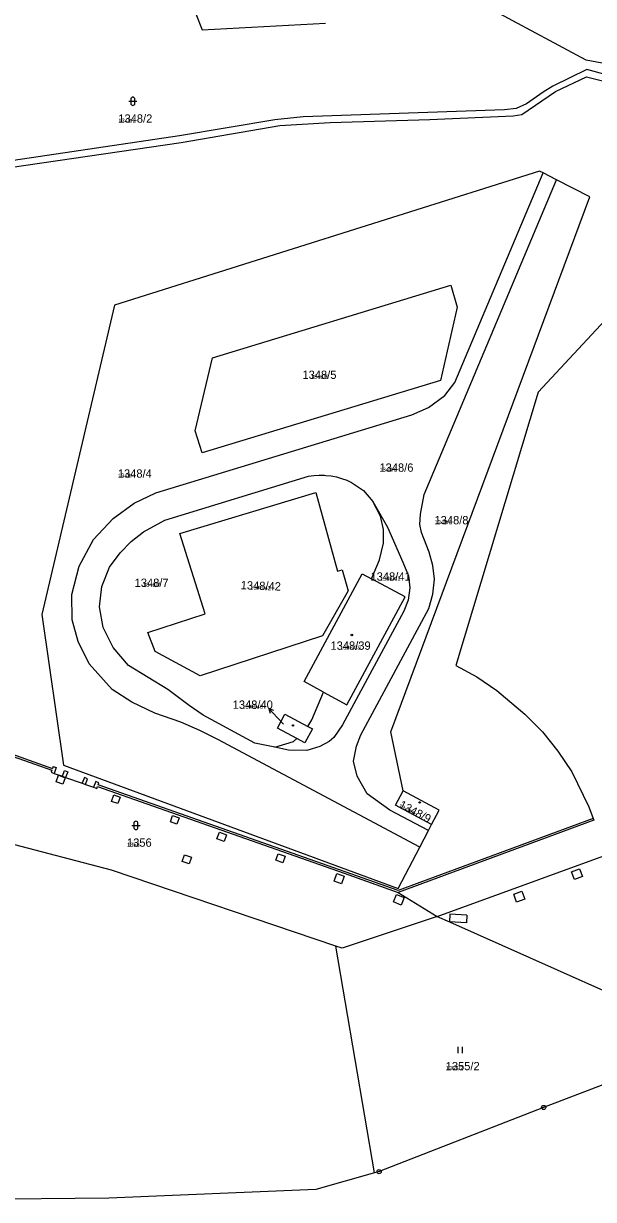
# Model space of a CAD drawing. Extents: x -763628 to -761565, y -976033 to -973833.
# Drawn here: x -762526.1 to -762388.9, y -976033.2 to -975750 of the extents above; entities that cross this region are included whole.
import ezdxf

# ---------------------------------------------------------------- set-up
doc = ezdxf.new("R2010")
doc.units = 0
for name, color, linetype in [('KN_cisla parcel 1000', 7, 'Continuous'), ('KN_cisla parcel 500', 7, 'Continuous'), ('KN_cisla parcel znacky', 7, 'Continuous'), ('KN_hranice parcel', 7, 'Continuous'), ('KN_hranice uzemi', 7, 'Continuous'), ('KN_vecna bremena', 7, 'Continuous'), ('KN_vnitrni kresba parcel', 7, 'Continuous'), ('KN_znacky bodu BP', 7, 'Continuous'), ('KN_znacky budov', 7, 'Continuous'), ('KN_znacky kultur', 7, 'Continuous')]:
    doc.layers.add(name, color=color, linetype=linetype)

msp = doc.modelspace()

# ---------------------------------------------------------------- linework, layer by layer
at = {"layer": 'KN_cisla parcel znacky'}
for p, q in [((-762464.98, -975917.18), (-762467.03, -975914.99)), ((-762467.03, -975914.99), (-762465.98, -975915.38)), ((-762467.03, -975914.99), (-762466.71, -975916.06)), ((-762463.5, -975918.78), (-762464.98, -975917.18))]:
    msp.add_line(p, q, dxfattribs=at)
at = {"layer": 'KN_hranice parcel'}
for p, q in [((-762397.78, -975787.64), (-762401.03, -975785.97)), ((-762388.81, -975941.86), (-762435.95, -975959.29)), ((-762430.73, -975948.37), (-762428.62, -975944.35)), ((-762428.62, -975944.35), (-762427.87, -975942.92)), ((-762435.95, -975959.29), (-762426.57, -975965.07)), ((-762441.65, -976026.85), (-762450.9, -975972.2))]:
    msp.add_line(p, q, dxfattribs=at)
for points in [[(-762492.29, -975728.27), (-762483.1, -975751.5), (-762453.43, -975749.91)], [(-762377.29, -975761.26), (-762390.67, -975758.83), (-762411.64, -975747.55)], [(-762356.29, -975765.07), (-762358.56, -975770.69), (-762359.18, -975772.23), (-762368.16, -975794.51), (-762379.69, -975814.5), (-762402.18, -975838.74), (-762422.05, -975904.65), (-762416.94, -975907.36), (-762412.13, -975910.62), (-762405.39, -975916.33), (-762401.15, -975920.61), (-762397.46, -975925.25), (-762394.08, -975930.25), (-762390, -975938.66), (-762388.97, -975941.44), (-762388.81, -975941.86)], [(-762401.03, -975785.97), (-762401.86, -975785.55), (-762504.26, -975817.8), (-762521.73, -975892.36), (-762516.49, -975928.63), (-762435.93, -975958.29), (-762430.73, -975948.37)], [(-762430.73, -975948.37), (-762479.36, -975922.44), (-762483.65, -975920.26), (-762488.24, -975918.28), (-762494.55, -975916.13), (-762500.04, -975913.45), (-762504.78, -975910.38), (-762510.3, -975904.2), (-762513.02, -975898.81), (-762514.47, -975893.6), (-762514.55, -975887.54), (-762512.78, -975880.69), (-762509.32, -975874.24), (-762504.57, -975869.22), (-762499.52, -975865.49), (-762494.3, -975863.05), (-762432.64, -975844.21), (-762428.64, -975842.48), (-762424.7, -975839.56), (-762422.26, -975836.47), (-762401.03, -975785.97)], [(-762428.62, -975944.35), (-762437.94, -975939.47), (-762443.35, -975935.49), (-762445.83, -975931.28), (-762446.68, -975927.66), (-762445.99, -975924.06), (-762444.9, -975921.28), (-762428.51, -975890.87), (-762427.61, -975887.41), (-762427.14, -975883.82), (-762427.56, -975880.53), (-762428.47, -975877.32), (-762429.76, -975874.02), (-762430.33, -975872.59), (-762430.72, -975870.61), (-762430.51, -975868.16), (-762429.65, -975863.41), (-762397.78, -975787.64)], [(-762434.74, -975934.82), (-762437.71, -975920.63), (-762389.77, -975791.74), (-762397.78, -975787.64)], [(-762483.16, -975853.4), (-762484.78, -975848.07), (-762480.64, -975830.51), (-762423.24, -975813), (-762421.71, -975818.3), (-762425.76, -975835.93), (-762483.16, -975853.4)], [(-762465.66, -975924.29), (-762470.47, -975923.29), (-762482.89, -975916.57), (-762486.25, -975914.26), (-762491.43, -975910.37), (-762500.86, -975904.62), (-762504.53, -975900.29), (-762506.98, -975895.49), (-762507.83, -975890.48), (-762507.32, -975885.6), (-762505.46, -975880.89), (-762502.91, -975877.47), (-762500.26, -975874.77), (-762497.28, -975872.45), (-762492.08, -975869.58), (-762457.55, -975859.02)], [(-762457.55, -975859.02), (-762456.26, -975858.84), (-762454.96, -975858.77), (-762453.66, -975858.79), (-762453.38, -975858.81), (-762452.08, -975858.95), (-762450.8, -975859.19), (-762449.55, -975859.54), (-762448.32, -975859.97), (-762447.13, -975860.5)], [(-762447.13, -975860.5), (-762444.29, -975862.49), (-762442.04, -975865.09)], [(-762455.72, -975862.92), (-762450.51, -975881.9), (-762449.39, -975881.54), (-762448, -975886.6), (-762454.15, -975897.45), (-762483.63, -975907.07), (-762494.46, -975901.26), (-762496.19, -975896.66), (-762482.37, -975892.2), (-762488.5, -975872.79), (-762455.72, -975862.92)], [(-762442.04, -975865.09), (-762438.46, -975871.28), (-762434.8, -975879.69), (-762433.47, -975883.04), (-762433.13, -975885.88), (-762433.52, -975888.84), (-762434.56, -975891.56), (-762449.3, -975918.91), (-762451.39, -975921.95), (-762452.54, -975922.96), (-762454.8, -975924.1), (-762457.88, -975925.05), (-762462.3, -975924.97), (-762465.66, -975924.29)], [(-762442.36, -975883.73), (-762440.42, -975879.14), (-762439.42, -975875.16), (-762439.45, -975871.87), (-762440.2, -975868.68), (-762442.04, -975865.09)], [(-762453.88, -975911.03), (-762458.59, -975908.47), (-762444.63, -975882.51), (-762442.36, -975883.73)], [(-762453.88, -975911.03), (-762448.29, -975914.06), (-762434.26, -975888.08), (-762442.36, -975883.73)], [(-762426.57, -975965.07), (-762352.22, -975938.03), (-762340.19, -975933.65), (-762338.22, -975932.93), (-762326.18, -975928.54), (-762324.24, -975927.83), (-762311.96, -975923.36), (-762310, -975922.64), (-762298.77, -975918.55), (-762295.4, -975917.32), (-762284.9, -975913.5), (-762282.85, -975912.76), (-762272.02, -975908.82), (-762269.99, -975908.08), (-762259.81, -975904.38), (-762257.58, -975903.57), (-762205.12, -975884.48)], [(-762578.04, -975901.42), (-762578.19, -975903.03), (-762578.78, -975902.98), (-762578.85, -975903.68), (-762578.25, -975903.74), (-762578.65, -975908.1), (-762580.12, -975907.96), (-762580.41, -975909.95), (-762578.51, -975910.63), (-762578.02, -975909.13), (-762519.31, -975929.85), (-762519.47, -975930.33), (-762518.73, -975930.59), (-762516.76, -975931.29), (-762516, -975931.56), (-762511.99, -975932.98), (-762511.24, -975933.25), (-762509.26, -975933.95), (-762508.5, -975934.22), (-762508.34, -975933.75), (-762448.89, -975954.63), (-762435.95, -975959.29)], [(-762457.66, -975919.29), (-762456.7, -975917.71), (-762453.88, -975911.03)], [(-762460.3, -975922.21), (-762465.01, -975919.72), (-762463.2, -975916.33), (-762457.66, -975919.29)], [(-762457.66, -975919.29), (-762456.59, -975919.86), (-762458.39, -975923.22), (-762460.3, -975922.21)], [(-762465.66, -975924.29), (-762461.12, -975922.93), (-762460.3, -975922.21)], [(-762450.9, -975972.2), (-762504.92, -975953.93), (-762555.31, -975940.77), (-762567.25, -975930.3)], [(-762427.87, -975942.92), (-762436.56, -975938.28), (-762434.74, -975934.82)], [(-762427.87, -975942.92), (-762426.06, -975939.47), (-762434.74, -975934.82)], [(-762426.57, -975965.07), (-762449.42, -975972.7), (-762450.9, -975972.2)], [(-762426.57, -975965.07), (-762423.6, -975966.34), (-762359.09, -975995.12)]]:
    msp.add_lwpolyline(points, dxfattribs=at)
at = {"layer": 'KN_hranice uzemi'}
for p, q in [((-762440.51, -976026.53), (-762441.65, -976026.85)), ((-762441.65, -976026.85), (-762455.73, -976030.8))]:
    msp.add_line(p, q, dxfattribs=at)
for points in [[(-762359.09, -975995.12), (-762400.9, -976011.07), (-762440.51, -976026.53)], [(-762455.73, -976030.8), (-762505.63, -976032.95), (-762538.19, -976033.24)]]:
    msp.add_lwpolyline(points, dxfattribs=at)
at = {"layer": 'KN_vecna bremena'}
for points in [[(-762385.5, -975762.39), (-762390.5, -975761.08), (-762398.64, -975765.1), (-762401.03, -975766.5), (-762405.04, -975769.29), (-762407.54, -975770.41), (-762410.33, -975770.77), (-762458.82, -975772.45), (-762465.63, -975773.21), (-762488.57, -975777.04), (-762548.62, -975785.92)], [(-762540.56, -975786.26), (-762488.2, -975778.65), (-762464.44, -975774.57), (-762452.31, -975773.85), (-762428.29, -975773.07), (-762408.22, -975772.18), (-762406.17, -975771.86), (-762398, -975766.37), (-762390.57, -975762.84), (-762385.46, -975764.12)]]:
    msp.add_lwpolyline(points, dxfattribs=at)
at = {"layer": 'KN_vnitrni kresba parcel'}
for p, q in [((-762578.23, -975908.47), (-762519.17, -975929.43)), ((-762519, -975928.96), (-762519.17, -975929.43)), ((-762519, -975928.96), (-762518.25, -975929.22)), ((-762518.25, -975929.22), (-762518.73, -975930.59)), ((-762516.76, -975931.29), (-762516.28, -975929.92)), ((-762516.28, -975929.92), (-762515.51, -975930.19)), ((-762515.51, -975930.19), (-762516, -975931.56)), ((-762518.27, -975932.64), (-762517.71, -975931.06)), ((-762516.67, -975933.21), (-762518.27, -975932.64)), ((-762517.71, -975931.06), (-762516.12, -975931.66)), ((-762516.12, -975931.66), (-762516.67, -975933.21)), ((-762511.5, -975931.62), (-762511.99, -975932.98)), ((-762510.75, -975931.88), (-762511.5, -975931.62)), ((-762511.24, -975933.25), (-762510.75, -975931.88)), ((-762508.77, -975932.58), (-762509.26, -975933.95)), ((-762508.04, -975932.85), (-762508.77, -975932.58)), ((-762508.2, -975933.33), (-762508.04, -975932.85)), ((-762435.93, -975958.8), (-762508.2, -975933.33)), ((-762504.94, -975937.34), (-762504.38, -975935.76)), ((-762504.38, -975935.76), (-762502.84, -975936.31)), ((-762503.4, -975937.88), (-762504.94, -975937.34)), ((-762502.84, -975936.31), (-762503.4, -975937.88)), ((-762490.79, -975942.28), (-762490.24, -975940.73)), ((-762490.24, -975940.73), (-762488.7, -975941.27)), ((-762488.7, -975941.27), (-762489.25, -975942.82)), ((-762388.97, -975941.44), (-762435.93, -975958.8)), ((-762489.25, -975942.82), (-762490.79, -975942.28)), ((-762479.56, -975946.4), (-762478.99, -975944.8)), ((-762477.84, -975947.01), (-762479.56, -975946.4)), ((-762478.99, -975944.8), (-762477.27, -975945.4)), ((-762477.27, -975945.4), (-762477.84, -975947.01)), ((-762465.4, -975951.51), (-762464.85, -975949.94)), ((-762464.85, -975949.94), (-762463.16, -975950.54)), ((-762487.95, -975951.86), (-762487.37, -975950.22)), ((-762486.24, -975952.42), (-762487.95, -975951.86)), ((-762487.37, -975950.22), (-762485.68, -975950.81)), ((-762485.68, -975950.81), (-762486.24, -975952.42)), ((-762463.71, -975952.11), (-762465.4, -975951.51)), ((-762463.16, -975950.54), (-762463.71, -975952.11)), ((-762451.32, -975956.58), (-762450.67, -975954.73)), ((-762450.67, -975954.73), (-762448.93, -975955.35)), ((-762448.93, -975955.35), (-762449.58, -975957.19)), ((-762394.17, -975954.28), (-762392.25, -975953.57)), ((-762393.47, -975956.17), (-762394.17, -975954.28)), ((-762391.55, -975955.47), (-762393.47, -975956.17)), ((-762392.25, -975953.57), (-762391.55, -975955.47)), ((-762449.58, -975957.19), (-762451.32, -975956.58)), ((-762437.05, -975961.56), (-762436.3, -975959.75)), ((-762436.3, -975959.75), (-762434.48, -975960.5)), ((-762434.48, -975960.5), (-762435.23, -975962.31)), ((-762408.1, -975959.7), (-762406.15, -975958.98)), ((-762407.39, -975961.6), (-762408.1, -975959.7)), ((-762405.44, -975960.88), (-762407.39, -975961.6)), ((-762406.15, -975958.98), (-762405.44, -975960.88)), ((-762435.23, -975962.31), (-762437.05, -975961.56)), ((-762423.45, -975964.5), (-762423.6, -975966.34)), ((-762419.5, -975966.6), (-762423.6, -975966.34)), ((-762419.39, -975964.73), (-762423.45, -975964.5)), ((-762419.39, -975964.73), (-762419.5, -975966.6))]:
    msp.add_line(p, q, dxfattribs=at)
at = {"layer": 'KN_znacky bodu BP'}
for centre, radius in [((-762400.9, -976011.07), 0.5), ((-762400.9, -976011.07), 0.0303), ((-762440.51, -976026.53), 0.5), ((-762440.51, -976026.53), 0.0303)]:
    msp.add_circle(centre, radius, dxfattribs=at)
at = {"layer": 'KN_znacky budov'}
for centre in [(-762447.08, -975897.26), (-762461.28, -975919.06), (-762430.74, -975937.61)]:
    msp.add_circle(centre, 0.175, dxfattribs=at)
at = {"layer": 'KN_znacky kultur'}
for p, q in [((-762500.82, -975768.71), (-762498.82, -975768.71)), ((-762500.32, -975768.21), (-762500.32, -975769.21)), ((-762499.32, -975769.21), (-762499.32, -975768.21)), ((-762500.09, -975943.12), (-762498.09, -975943.12)), ((-762499.59, -975942.62), (-762499.59, -975943.62)), ((-762498.59, -975943.62), (-762498.59, -975942.62)), ((-762421.44, -975997.96), (-762421.44, -975996.46)), ((-762420.44, -975997.96), (-762420.44, -975996.46))]:
    msp.add_line(p, q, dxfattribs=at)
for centre, start, end in [((-762499.82, -975768.21), 0, 180), ((-762499.82, -975769.21), 180, 359.9879), ((-762499.09, -975942.62), 0, 180), ((-762499.09, -975943.62), 180, 359.9879)]:
    msp.add_arc(centre, 0.5, start, end, dxfattribs=at)

# ---------------------------------------------------------------- texts
at = {"layer": 'KN_cisla parcel 1000'}
for s, p in [('1348/2', (-762503.32, -975773.86)), ('1348/5', (-762458.97, -975835.58)), ('1348/6', (-762440.43, -975857.94)), ('1348/4', (-762503.43, -975859.37)), ('1348/8', (-762427.17, -975870.6)), ('1348/41', (-762442.58, -975884.17)), ('1348/7', (-762499.39, -975885.68)), ('1348/39', (-762452.22, -975900.82)), ('1348/40', (-762475.77, -975915.04)), ('1356', (-762501.23, -975948.27)), ('1355/2', (-762424.48, -976002.11))]:
    msp.add_text(s, height=2, dxfattribs=at).set_placement(p)
for s, rotation, p in [('1348/42', 358, (-762473.87, -975886.24)), ('1348/9', 332, (-762435.91, -975938.77))]:
    msp.add_text(s, height=2, rotation=rotation, dxfattribs=at).set_placement(p)
at = {"layer": 'KN_cisla parcel 500'}
for s, p in [('1348/2', (-762503.32, -975773.86)), ('1348/5', (-762456.99, -975835.58)), ('1348/4', (-762503.43, -975859.37)), ('1348/6', (-762440.43, -975857.94)), ('1348/8', (-762427.17, -975870.6)), ('1348/7', (-762497.4, -975885.68)), ('1348/41', (-762440.36, -975884.17)), ('1348/39', (-762449.92, -975900.82)), ('1348/40', (-762473.45, -975915.04)), ('1356', (-762501.23, -975948.27)), ('1355/2', (-762424.48, -976002.11))]:
    msp.add_text(s, height=1, dxfattribs=at).set_placement(p)
for s, rotation, p in [('1348/42', 358, (-762471.55, -975886.32)), ('1348/9', 332, (-762435.91, -975938.77))]:
    msp.add_text(s, height=1, rotation=rotation, dxfattribs=at).set_placement(p)

doc.saveas('drawing.dxf')
